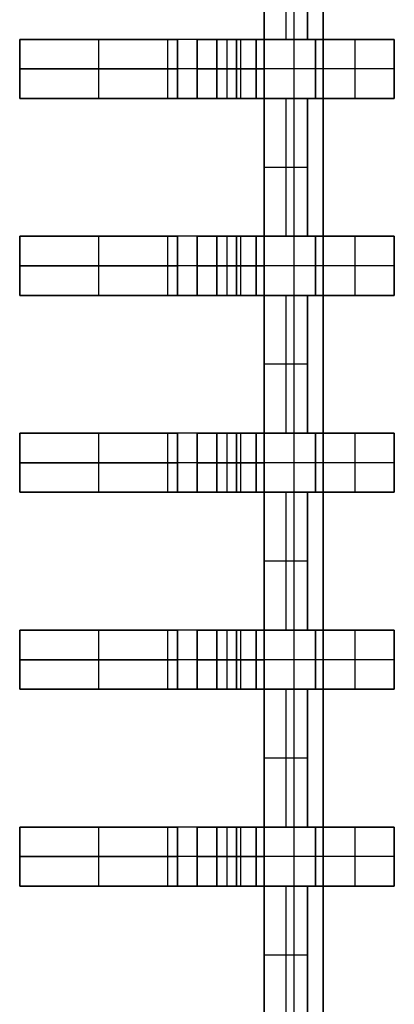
# Model space of a CAD drawing. Extents: x -64 to 57, y 4 to 161.
# Tile 273 of 342: x 6.321 to 7.271, y 143.467 to 145.967. Entities that reach past the tile are written whole.
import ezdxf

# ---------------------------------------------------------------- set-up
doc = ezdxf.new("R2010")
doc.units = 0
doc.layers.add('DEFAULT', color=7, linetype='CONTINUOUS')

msp = doc.modelspace()

# ---------------------------------------------------------------- linework, layer by layer
at = {"layer": 'DEFAULT', "color": 254}
for p, q in [((6.941, 129.3669, 39.8166), (6.941, 150.3169, 39.8166)), ((6.941, 150.3169, 39.8166), (6.941, 129.3669, 39.8166)), ((7.016, 150.3169, 39.8916), (7.016, 129.3669, 39.8916)), ((7.091, 129.3669, 39.9666), (7.091, 150.3169, 39.9666)), ((7.091, 150.3169, 39.9666), (7.091, 129.3669, 39.9666)), ((6.941, 146.2669, 38.6216), (6.941, 145.9169, 38.6216)), ((6.941, 145.9169, 38.6216), (6.941, 146.2669, 38.6216)), ((6.996, 146.2669, 38.6216), (6.996, 145.9169, 38.6216)), ((7.051, 146.2669, 37.6866), (7.051, 145.9169, 37.6866)), ((7.051, 145.9169, 37.6866), (7.051, 146.2669, 37.6866)), ((7.051, 146.2669, 38.6216), (7.051, 145.9169, 38.6216)), ((7.051, 145.9169, 38.1541), (7.051, 146.2669, 38.1541)), ((7.051, 145.9169, 38.6216), (7.051, 146.2669, 38.6216)), ((6.321, 145.9169, 37.5166), (6.321, 145.7669, 37.5166)), ((7.071, 145.9169, 37.5166), (6.321, 145.9169, 37.5166)), ((6.321, 145.9169, 37.7666), (6.321, 145.7669, 37.7666)), ((6.321, 145.9169, 37.5166), (6.321, 145.9169, 37.7666)), ((6.321, 145.7669, 37.5166), (6.321, 145.9169, 37.5166)), ((6.321, 145.9169, 37.6416), (6.321, 145.7669, 37.6416)), ((6.321, 145.9169, 37.7666), (6.721, 145.9169, 37.7666)), ((6.321, 145.7669, 37.7666), (6.321, 145.9169, 37.7666)), ((7.071, 145.9169, 37.5166), (6.321, 145.9169, 37.5166)), ((6.321, 145.9169, 37.5166), (6.321, 145.9169, 37.7666)), ((6.321, 145.9169, 37.7666), (6.721, 145.9169, 37.7666)), ((6.521, 145.9169, 37.7666), (6.521, 145.7669, 37.7666)), ((6.696, 145.9169, 37.5166), (6.696, 145.7669, 37.5166)), ((6.721, 145.9169, 37.7666), (6.721, 145.7669, 37.7666)), ((6.721, 145.7669, 37.7666), (6.721, 145.9169, 37.7666)), ((6.771, 145.9169, 37.8166), (6.771, 145.7669, 37.8166)), ((6.771, 145.7669, 37.8166), (6.771, 145.9169, 37.8166)), ((6.771, 145.9169, 39.0966), (6.771, 145.7669, 39.0966)), ((6.771, 145.9169, 37.8166), (6.771, 145.9169, 39.0966)), ((6.771, 145.9169, 38.4566), (6.771, 145.7669, 38.4566)), ((6.771, 145.9169, 39.0966), (6.871, 145.9169, 39.0966)), ((6.771, 145.7669, 39.0966), (6.771, 145.9169, 39.0966)), ((6.771, 145.9169, 37.8166), (6.771, 145.9169, 39.0966)), ((6.771, 145.9169, 39.0966), (6.871, 145.9169, 39.0966)), ((7.051, 145.9169, 38.5316), (6.771, 145.9169, 38.5316)), ((6.796, 145.9169, 37.5166), (6.796, 145.9169, 39.0966)), ((6.821, 145.9169, 39.0966), (6.821, 145.7669, 39.0966)), ((6.821, 145.9169, 39.2466), (6.821, 145.7669, 39.2466)), ((6.871, 145.9169, 39.2466), (6.821, 145.9169, 39.2466)), ((6.821, 145.7669, 39.5466), (6.821, 145.9169, 39.5466)), ((6.821, 145.9169, 39.5466), (6.821, 145.9169, 39.2466)), ((6.821, 145.9169, 39.2466), (6.821, 145.7669, 39.2466)), ((6.821, 145.9169, 39.3966), (6.821, 145.7669, 39.3966)), ((6.821, 145.9169, 39.5466), (6.941, 145.9169, 39.5466)), ((6.821, 145.7669, 39.5466), (6.821, 145.9169, 39.5466)), ((6.871, 145.9169, 39.2466), (6.821, 145.9169, 39.2466)), ((6.821, 145.9169, 39.2466), (6.821, 145.9169, 39.5466)), ((6.821, 145.9169, 39.5466), (6.941, 145.9169, 39.5466)), ((6.846, 145.9169, 39.2466), (6.846, 145.7669, 39.2466)), ((6.871, 145.9169, 39.0966), (6.871, 145.7669, 39.0966)), ((6.871, 145.7669, 39.0966), (6.871, 145.9169, 39.0966)), ((6.871, 145.9169, 39.2466), (6.871, 145.7669, 39.2466)), ((6.871, 145.7669, 39.2466), (6.871, 145.9169, 39.2466)), ((6.881, 145.9169, 39.5466), (6.881, 145.7669, 39.5466)), ((6.921, 145.9169, 39.1466), (6.921, 145.7669, 39.1466)), ((6.921, 145.9169, 39.1966), (6.921, 145.7669, 39.1966)), ((6.921, 145.9169, 39.1466), (6.921, 145.9169, 39.1966)), ((6.921, 145.7669, 39.1466), (6.921, 145.9169, 39.1466)), ((6.921, 145.9169, 39.1716), (6.921, 145.7669, 39.1716)), ((6.921, 145.7669, 39.1966), (6.921, 145.9169, 39.1966)), ((6.921, 145.9169, 39.1466), (6.921, 145.9169, 39.1966)), ((6.941, 145.9169, 39.5466), (6.941, 145.7669, 39.5466)), ((6.941, 145.9169, 38.6216), (7.051, 145.9169, 38.6216)), ((6.941, 145.9169, 39.5466), (6.941, 145.9169, 38.6216)), ((6.941, 145.9169, 38.6216), (7.051, 145.9169, 38.6216)), ((6.941, 145.9169, 39.5466), (6.941, 145.9169, 38.6216)), ((6.941, 145.7669, 39.5466), (6.941, 145.9169, 39.5466)), ((7.051, 145.9169, 37.6866), (7.271, 145.9169, 37.6866)), ((7.051, 145.9169, 38.6216), (7.051, 145.9169, 37.6866)), ((7.051, 145.9169, 38.6216), (7.051, 145.9169, 37.6866)), ((7.051, 145.9169, 37.6866), (7.271, 145.9169, 37.6866)), ((7.071, 145.9169, 37.5166), (7.071, 145.7669, 37.5166)), ((7.271, 145.9169, 37.5966), (7.071, 145.9169, 37.5166)), ((7.071, 145.7669, 37.5166), (7.071, 145.9169, 37.5166)), ((7.271, 145.9169, 37.5966), (7.071, 145.9169, 37.5166)), ((7.171, 145.9169, 37.5566), (7.171, 145.7669, 37.5566)), ((7.271, 145.9169, 37.6866), (7.271, 145.7669, 37.6866)), ((7.271, 145.7669, 37.6866), (7.271, 145.9169, 37.6866)), ((7.271, 145.9169, 37.5966), (7.271, 145.7669, 37.5966)), ((7.271, 145.9169, 37.6866), (7.271, 145.9169, 37.5966)), ((7.271, 145.9169, 37.6416), (7.271, 145.7669, 37.6416)), ((7.271, 145.7669, 37.5966), (7.271, 145.9169, 37.5966)), ((7.271, 145.9169, 37.6866), (7.271, 145.9169, 37.5966)), ((7.071, 145.8419, 37.5166), (6.321, 145.8419, 37.5166)), ((6.321, 145.8419, 37.5166), (6.321, 145.8419, 37.7666)), ((6.321, 145.8419, 37.7666), (6.721, 145.8419, 37.7666)), ((6.771, 145.8419, 37.8166), (6.771, 145.8419, 39.0966)), ((6.771, 145.8419, 39.0966), (6.871, 145.8419, 39.0966)), ((6.871, 145.8419, 39.2466), (6.821, 145.8419, 39.2466)), ((6.821, 145.8419, 39.5466), (6.821, 145.8419, 39.2466)), ((6.821, 145.8419, 39.5466), (6.941, 145.8419, 39.5466)), ((6.921, 145.8419, 39.1466), (6.921, 145.8419, 39.1966)), ((7.271, 145.8419, 37.5966), (7.071, 145.8419, 37.5166)), ((7.271, 145.8419, 37.6866), (7.271, 145.8419, 37.5966)), ((6.321, 145.7669, 37.5166), (7.071, 145.7669, 37.5166)), ((6.321, 145.7669, 37.7666), (6.321, 145.7669, 37.5166)), ((6.721, 145.7669, 37.7666), (6.321, 145.7669, 37.7666)), ((6.321, 145.7669, 37.7666), (6.721, 145.7669, 37.7666)), ((6.321, 145.7669, 37.5166), (6.321, 145.7669, 37.7666)), ((7.071, 145.7669, 37.5166), (6.321, 145.7669, 37.5166)), ((6.771, 145.7669, 39.0966), (6.771, 145.7669, 37.8166)), ((6.871, 145.7669, 39.0966), (6.771, 145.7669, 39.0966)), ((6.771, 145.7669, 39.0966), (6.871, 145.7669, 39.0966)), ((6.771, 145.7669, 37.8166), (6.771, 145.7669, 39.0966)), ((7.051, 145.7669, 38.5316), (6.771, 145.7669, 38.5316)), ((6.796, 145.7669, 37.5166), (6.796, 145.7669, 39.0966)), ((6.821, 145.7669, 39.2466), (6.871, 145.7669, 39.2466)), ((6.821, 145.7669, 39.2466), (6.821, 145.7669, 39.5466)), ((6.821, 145.7669, 39.5466), (6.941, 145.7669, 39.5466)), ((6.821, 145.7669, 39.2466), (6.821, 145.7669, 39.5466)), ((6.871, 145.7669, 39.2466), (6.821, 145.7669, 39.2466)), ((6.941, 145.7669, 39.5466), (6.821, 145.7669, 39.5466)), ((6.921, 145.7669, 39.1966), (6.921, 145.7669, 39.1466)), ((6.921, 145.7669, 39.1466), (6.921, 145.7669, 39.1966)), ((7.051, 145.7669, 38.6216), (6.941, 145.7669, 38.6216)), ((6.941, 145.7669, 38.6216), (6.941, 145.4169, 38.6216)), ((6.941, 145.7669, 38.6216), (7.051, 145.7669, 38.6216)), ((6.941, 145.7669, 39.5466), (6.941, 145.7669, 38.6216)), ((6.941, 145.7669, 38.6216), (6.941, 145.7669, 39.5466)), ((6.941, 145.4169, 38.6216), (6.941, 145.7669, 38.6216)), ((6.996, 145.7669, 38.6216), (6.996, 145.4169, 38.6216)), ((7.051, 145.7669, 37.6866), (7.051, 145.4169, 37.6866)), ((7.271, 145.7669, 37.6866), (7.051, 145.7669, 37.6866)), ((7.051, 145.7669, 37.6866), (7.051, 145.7669, 38.6216)), ((7.051, 145.4169, 37.6866), (7.051, 145.7669, 37.6866)), ((7.051, 145.7669, 38.6216), (7.051, 145.4169, 38.6216)), ((7.051, 145.4169, 38.1541), (7.051, 145.7669, 38.1541)), ((7.051, 145.4169, 38.6216), (7.051, 145.7669, 38.6216)), ((7.051, 145.7669, 37.6866), (7.271, 145.7669, 37.6866)), ((7.051, 145.7669, 38.6216), (7.051, 145.7669, 37.6866)), ((7.071, 145.7669, 37.5166), (7.271, 145.7669, 37.5966)), ((7.271, 145.7669, 37.5966), (7.071, 145.7669, 37.5166)), ((7.271, 145.7669, 37.5966), (7.271, 145.7669, 37.6866)), ((7.271, 145.7669, 37.6866), (7.271, 145.7669, 37.5966)), ((7.051, 145.5919, 38.6216), (6.941, 145.5919, 38.6216)), ((7.051, 145.5919, 37.6866), (7.051, 145.5919, 38.6216)), ((6.321, 145.4169, 37.5166), (6.321, 145.2669, 37.5166)), ((7.071, 145.4169, 37.5166), (6.321, 145.4169, 37.5166)), ((6.321, 145.4169, 37.7666), (6.321, 145.2669, 37.7666)), ((6.321, 145.4169, 37.5166), (6.321, 145.4169, 37.7666)), ((6.321, 145.2669, 37.5166), (6.321, 145.4169, 37.5166)), ((6.321, 145.4169, 37.6416), (6.321, 145.2669, 37.6416)), ((6.321, 145.4169, 37.7666), (6.721, 145.4169, 37.7666)), ((6.321, 145.2669, 37.7666), (6.321, 145.4169, 37.7666)), ((7.071, 145.4169, 37.5166), (6.321, 145.4169, 37.5166)), ((6.321, 145.4169, 37.5166), (6.321, 145.4169, 37.7666)), ((6.321, 145.4169, 37.7666), (6.721, 145.4169, 37.7666)), ((6.521, 145.4169, 37.7666), (6.521, 145.2669, 37.7666)), ((6.696, 145.4169, 37.5166), (6.696, 145.2669, 37.5166)), ((6.721, 145.4169, 37.7666), (6.721, 145.2669, 37.7666)), ((6.721, 145.2669, 37.7666), (6.721, 145.4169, 37.7666)), ((6.771, 145.4169, 37.8166), (6.771, 145.2669, 37.8166)), ((6.771, 145.2669, 37.8166), (6.771, 145.4169, 37.8166)), ((6.771, 145.4169, 39.0966), (6.771, 145.2669, 39.0966)), ((6.771, 145.4169, 37.8166), (6.771, 145.4169, 39.0966)), ((6.771, 145.4169, 38.4566), (6.771, 145.2669, 38.4566)), ((6.771, 145.4169, 39.0966), (6.871, 145.4169, 39.0966)), ((6.771, 145.2669, 39.0966), (6.771, 145.4169, 39.0966)), ((6.771, 145.4169, 37.8166), (6.771, 145.4169, 39.0966)), ((6.771, 145.4169, 39.0966), (6.871, 145.4169, 39.0966)), ((7.051, 145.4169, 38.5316), (6.771, 145.4169, 38.5316)), ((6.796, 145.4169, 37.5166), (6.796, 145.4169, 39.0966)), ((6.821, 145.4169, 39.0966), (6.821, 145.2669, 39.0966)), ((6.821, 145.4169, 39.2466), (6.821, 145.2669, 39.2466)), ((6.871, 145.4169, 39.2466), (6.821, 145.4169, 39.2466)), ((6.821, 145.2669, 39.5466), (6.821, 145.4169, 39.5466)), ((6.821, 145.4169, 39.5466), (6.821, 145.4169, 39.2466)), ((6.821, 145.4169, 39.2466), (6.821, 145.2669, 39.2466)), ((6.821, 145.4169, 39.3966), (6.821, 145.2669, 39.3966)), ((6.821, 145.4169, 39.5466), (6.941, 145.4169, 39.5466)), ((6.821, 145.2669, 39.5466), (6.821, 145.4169, 39.5466)), ((6.871, 145.4169, 39.2466), (6.821, 145.4169, 39.2466)), ((6.821, 145.4169, 39.2466), (6.821, 145.4169, 39.5466)), ((6.821, 145.4169, 39.5466), (6.941, 145.4169, 39.5466)), ((6.846, 145.4169, 39.2466), (6.846, 145.2669, 39.2466)), ((6.871, 145.4169, 39.0966), (6.871, 145.2669, 39.0966)), ((6.871, 145.2669, 39.0966), (6.871, 145.4169, 39.0966)), ((6.871, 145.4169, 39.2466), (6.871, 145.2669, 39.2466)), ((6.871, 145.2669, 39.2466), (6.871, 145.4169, 39.2466)), ((6.881, 145.4169, 39.5466), (6.881, 145.2669, 39.5466)), ((6.921, 145.4169, 39.1466), (6.921, 145.2669, 39.1466)), ((6.921, 145.4169, 39.1966), (6.921, 145.2669, 39.1966)), ((6.921, 145.4169, 39.1466), (6.921, 145.4169, 39.1966)), ((6.921, 145.2669, 39.1466), (6.921, 145.4169, 39.1466)), ((6.921, 145.4169, 39.1716), (6.921, 145.2669, 39.1716)), ((6.921, 145.2669, 39.1966), (6.921, 145.4169, 39.1966)), ((6.921, 145.4169, 39.1466), (6.921, 145.4169, 39.1966)), ((6.941, 145.4169, 39.5466), (6.941, 145.2669, 39.5466)), ((6.941, 145.4169, 38.6216), (7.051, 145.4169, 38.6216)), ((6.941, 145.4169, 39.5466), (6.941, 145.4169, 38.6216)), ((6.941, 145.4169, 38.6216), (7.051, 145.4169, 38.6216)), ((6.941, 145.4169, 39.5466), (6.941, 145.4169, 38.6216)), ((6.941, 145.2669, 39.5466), (6.941, 145.4169, 39.5466)), ((7.051, 145.4169, 37.6866), (7.271, 145.4169, 37.6866)), ((7.051, 145.4169, 38.6216), (7.051, 145.4169, 37.6866)), ((7.051, 145.4169, 38.6216), (7.051, 145.4169, 37.6866)), ((7.051, 145.4169, 37.6866), (7.271, 145.4169, 37.6866)), ((7.071, 145.4169, 37.5166), (7.071, 145.2669, 37.5166)), ((7.271, 145.4169, 37.5966), (7.071, 145.4169, 37.5166)), ((7.071, 145.2669, 37.5166), (7.071, 145.4169, 37.5166)), ((7.271, 145.4169, 37.5966), (7.071, 145.4169, 37.5166)), ((7.171, 145.4169, 37.5566), (7.171, 145.2669, 37.5566)), ((7.271, 145.4169, 37.6866), (7.271, 145.2669, 37.6866)), ((7.271, 145.2669, 37.6866), (7.271, 145.4169, 37.6866)), ((7.271, 145.4169, 37.5966), (7.271, 145.2669, 37.5966)), ((7.271, 145.4169, 37.6866), (7.271, 145.4169, 37.5966)), ((7.271, 145.4169, 37.6416), (7.271, 145.2669, 37.6416)), ((7.271, 145.2669, 37.5966), (7.271, 145.4169, 37.5966)), ((7.271, 145.4169, 37.6866), (7.271, 145.4169, 37.5966)), ((7.071, 145.3419, 37.5166), (6.321, 145.3419, 37.5166)), ((6.321, 145.3419, 37.5166), (6.321, 145.3419, 37.7666)), ((6.321, 145.3419, 37.7666), (6.721, 145.3419, 37.7666)), ((6.771, 145.3419, 37.8166), (6.771, 145.3419, 39.0966)), ((6.771, 145.3419, 39.0966), (6.871, 145.3419, 39.0966)), ((6.871, 145.3419, 39.2466), (6.821, 145.3419, 39.2466)), ((6.821, 145.3419, 39.5466), (6.821, 145.3419, 39.2466)), ((6.821, 145.3419, 39.5466), (6.941, 145.3419, 39.5466)), ((6.921, 145.3419, 39.1466), (6.921, 145.3419, 39.1966)), ((7.271, 145.3419, 37.5966), (7.071, 145.3419, 37.5166)), ((7.271, 145.3419, 37.6866), (7.271, 145.3419, 37.5966)), ((6.321, 145.2669, 37.5166), (7.071, 145.2669, 37.5166)), ((6.321, 145.2669, 37.7666), (6.321, 145.2669, 37.5166)), ((6.721, 145.2669, 37.7666), (6.321, 145.2669, 37.7666)), ((6.321, 145.2669, 37.7666), (6.721, 145.2669, 37.7666)), ((6.321, 145.2669, 37.5166), (6.321, 145.2669, 37.7666)), ((7.071, 145.2669, 37.5166), (6.321, 145.2669, 37.5166)), ((6.771, 145.2669, 39.0966), (6.771, 145.2669, 37.8166)), ((6.871, 145.2669, 39.0966), (6.771, 145.2669, 39.0966)), ((6.771, 145.2669, 39.0966), (6.871, 145.2669, 39.0966)), ((6.771, 145.2669, 37.8166), (6.771, 145.2669, 39.0966)), ((7.051, 145.2669, 38.5316), (6.771, 145.2669, 38.5316)), ((6.796, 145.2669, 37.5166), (6.796, 145.2669, 39.0966)), ((6.821, 145.2669, 39.2466), (6.871, 145.2669, 39.2466)), ((6.821, 145.2669, 39.2466), (6.821, 145.2669, 39.5466)), ((6.821, 145.2669, 39.5466), (6.941, 145.2669, 39.5466)), ((6.821, 145.2669, 39.2466), (6.821, 145.2669, 39.5466)), ((6.871, 145.2669, 39.2466), (6.821, 145.2669, 39.2466)), ((6.941, 145.2669, 39.5466), (6.821, 145.2669, 39.5466)), ((6.921, 145.2669, 39.1966), (6.921, 145.2669, 39.1466)), ((6.921, 145.2669, 39.1466), (6.921, 145.2669, 39.1966)), ((7.051, 145.2669, 38.6216), (6.941, 145.2669, 38.6216)), ((6.941, 145.2669, 38.6216), (6.941, 144.9169, 38.6216)), ((6.941, 145.2669, 38.6216), (7.051, 145.2669, 38.6216)), ((6.941, 145.2669, 39.5466), (6.941, 145.2669, 38.6216)), ((6.941, 145.2669, 38.6216), (6.941, 145.2669, 39.5466)), ((6.941, 144.9169, 38.6216), (6.941, 145.2669, 38.6216)), ((6.996, 145.2669, 38.6216), (6.996, 144.9169, 38.6216)), ((7.051, 145.2669, 37.6866), (7.051, 144.9169, 37.6866)), ((7.271, 145.2669, 37.6866), (7.051, 145.2669, 37.6866)), ((7.051, 145.2669, 37.6866), (7.051, 145.2669, 38.6216)), ((7.051, 144.9169, 37.6866), (7.051, 145.2669, 37.6866)), ((7.051, 145.2669, 38.6216), (7.051, 144.9169, 38.6216)), ((7.051, 144.9169, 38.1541), (7.051, 145.2669, 38.1541)), ((7.051, 144.9169, 38.6216), (7.051, 145.2669, 38.6216)), ((7.051, 145.2669, 37.6866), (7.271, 145.2669, 37.6866)), ((7.051, 145.2669, 38.6216), (7.051, 145.2669, 37.6866)), ((7.071, 145.2669, 37.5166), (7.271, 145.2669, 37.5966)), ((7.271, 145.2669, 37.5966), (7.071, 145.2669, 37.5166)), ((7.271, 145.2669, 37.5966), (7.271, 145.2669, 37.6866)), ((7.271, 145.2669, 37.6866), (7.271, 145.2669, 37.5966)), ((7.051, 145.0919, 38.6216), (6.941, 145.0919, 38.6216)), ((7.051, 145.0919, 37.6866), (7.051, 145.0919, 38.6216)), ((6.321, 144.9169, 37.5166), (6.321, 144.7669, 37.5166)), ((7.071, 144.9169, 37.5166), (6.321, 144.9169, 37.5166)), ((6.321, 144.9169, 37.7666), (6.321, 144.7669, 37.7666)), ((6.321, 144.9169, 37.5166), (6.321, 144.9169, 37.7666)), ((6.321, 144.7669, 37.5166), (6.321, 144.9169, 37.5166)), ((6.321, 144.9169, 37.6416), (6.321, 144.7669, 37.6416)), ((6.321, 144.9169, 37.7666), (6.721, 144.9169, 37.7666)), ((6.321, 144.7669, 37.7666), (6.321, 144.9169, 37.7666)), ((7.071, 144.9169, 37.5166), (6.321, 144.9169, 37.5166)), ((6.321, 144.9169, 37.5166), (6.321, 144.9169, 37.7666)), ((6.321, 144.9169, 37.7666), (6.721, 144.9169, 37.7666)), ((6.521, 144.9169, 37.7666), (6.521, 144.7669, 37.7666)), ((6.696, 144.9169, 37.5166), (6.696, 144.7669, 37.5166)), ((6.721, 144.9169, 37.7666), (6.721, 144.7669, 37.7666)), ((6.721, 144.7669, 37.7666), (6.721, 144.9169, 37.7666)), ((6.771, 144.9169, 37.8166), (6.771, 144.7669, 37.8166)), ((6.771, 144.7669, 37.8166), (6.771, 144.9169, 37.8166)), ((6.771, 144.9169, 39.0966), (6.771, 144.7669, 39.0966)), ((6.771, 144.9169, 37.8166), (6.771, 144.9169, 39.0966)), ((6.771, 144.9169, 38.4566), (6.771, 144.7669, 38.4566)), ((6.771, 144.9169, 39.0966), (6.871, 144.9169, 39.0966)), ((6.771, 144.7669, 39.0966), (6.771, 144.9169, 39.0966)), ((6.771, 144.9169, 37.8166), (6.771, 144.9169, 39.0966)), ((6.771, 144.9169, 39.0966), (6.871, 144.9169, 39.0966)), ((7.051, 144.9169, 38.5316), (6.771, 144.9169, 38.5316)), ((6.796, 144.9169, 37.5166), (6.796, 144.9169, 39.0966)), ((6.821, 144.9169, 39.0966), (6.821, 144.7669, 39.0966)), ((6.821, 144.9169, 39.2466), (6.821, 144.7669, 39.2466)), ((6.871, 144.9169, 39.2466), (6.821, 144.9169, 39.2466)), ((6.821, 144.7669, 39.5466), (6.821, 144.9169, 39.5466)), ((6.821, 144.9169, 39.5466), (6.821, 144.9169, 39.2466)), ((6.821, 144.9169, 39.2466), (6.821, 144.7669, 39.2466)), ((6.821, 144.9169, 39.3966), (6.821, 144.7669, 39.3966)), ((6.821, 144.9169, 39.5466), (6.941, 144.9169, 39.5466)), ((6.821, 144.7669, 39.5466), (6.821, 144.9169, 39.5466)), ((6.871, 144.9169, 39.2466), (6.821, 144.9169, 39.2466)), ((6.821, 144.9169, 39.2466), (6.821, 144.9169, 39.5466)), ((6.821, 144.9169, 39.5466), (6.941, 144.9169, 39.5466)), ((6.846, 144.9169, 39.2466), (6.846, 144.7669, 39.2466)), ((6.871, 144.9169, 39.0966), (6.871, 144.7669, 39.0966)), ((6.871, 144.7669, 39.0966), (6.871, 144.9169, 39.0966)), ((6.871, 144.9169, 39.2466), (6.871, 144.7669, 39.2466)), ((6.871, 144.7669, 39.2466), (6.871, 144.9169, 39.2466)), ((6.881, 144.9169, 39.5466), (6.881, 144.7669, 39.5466)), ((6.921, 144.9169, 39.1466), (6.921, 144.7669, 39.1466)), ((6.921, 144.9169, 39.1966), (6.921, 144.7669, 39.1966)), ((6.921, 144.9169, 39.1466), (6.921, 144.9169, 39.1966)), ((6.921, 144.7669, 39.1466), (6.921, 144.9169, 39.1466)), ((6.921, 144.9169, 39.1716), (6.921, 144.7669, 39.1716)), ((6.921, 144.7669, 39.1966), (6.921, 144.9169, 39.1966)), ((6.921, 144.9169, 39.1466), (6.921, 144.9169, 39.1966)), ((6.941, 144.9169, 39.5466), (6.941, 144.7669, 39.5466)), ((6.941, 144.9169, 38.6216), (7.051, 144.9169, 38.6216)), ((6.941, 144.9169, 39.5466), (6.941, 144.9169, 38.6216)), ((6.941, 144.9169, 38.6216), (7.051, 144.9169, 38.6216)), ((6.941, 144.9169, 39.5466), (6.941, 144.9169, 38.6216)), ((6.941, 144.7669, 39.5466), (6.941, 144.9169, 39.5466)), ((7.051, 144.9169, 37.6866), (7.271, 144.9169, 37.6866)), ((7.051, 144.9169, 38.6216), (7.051, 144.9169, 37.6866)), ((7.051, 144.9169, 38.6216), (7.051, 144.9169, 37.6866)), ((7.051, 144.9169, 37.6866), (7.271, 144.9169, 37.6866)), ((7.071, 144.9169, 37.5166), (7.071, 144.7669, 37.5166)), ((7.271, 144.9169, 37.5966), (7.071, 144.9169, 37.5166)), ((7.071, 144.7669, 37.5166), (7.071, 144.9169, 37.5166)), ((7.271, 144.9169, 37.5966), (7.071, 144.9169, 37.5166)), ((7.171, 144.9169, 37.5566), (7.171, 144.7669, 37.5566)), ((7.271, 144.9169, 37.6866), (7.271, 144.7669, 37.6866)), ((7.271, 144.7669, 37.6866), (7.271, 144.9169, 37.6866)), ((7.271, 144.9169, 37.5966), (7.271, 144.7669, 37.5966)), ((7.271, 144.9169, 37.6866), (7.271, 144.9169, 37.5966)), ((7.271, 144.9169, 37.6416), (7.271, 144.7669, 37.6416)), ((7.271, 144.7669, 37.5966), (7.271, 144.9169, 37.5966)), ((7.271, 144.9169, 37.6866), (7.271, 144.9169, 37.5966)), ((7.071, 144.8419, 37.5166), (6.321, 144.8419, 37.5166)), ((6.321, 144.8419, 37.5166), (6.321, 144.8419, 37.7666)), ((6.321, 144.8419, 37.7666), (6.721, 144.8419, 37.7666)), ((6.771, 144.8419, 37.8166), (6.771, 144.8419, 39.0966)), ((6.771, 144.8419, 39.0966), (6.871, 144.8419, 39.0966)), ((6.871, 144.8419, 39.2466), (6.821, 144.8419, 39.2466)), ((6.821, 144.8419, 39.5466), (6.821, 144.8419, 39.2466)), ((6.821, 144.8419, 39.5466), (6.941, 144.8419, 39.5466)), ((6.921, 144.8419, 39.1466), (6.921, 144.8419, 39.1966)), ((7.271, 144.8419, 37.5966), (7.071, 144.8419, 37.5166)), ((7.271, 144.8419, 37.6866), (7.271, 144.8419, 37.5966)), ((6.321, 144.7669, 37.5166), (7.071, 144.7669, 37.5166)), ((6.321, 144.7669, 37.7666), (6.321, 144.7669, 37.5166)), ((6.721, 144.7669, 37.7666), (6.321, 144.7669, 37.7666)), ((6.321, 144.7669, 37.7666), (6.721, 144.7669, 37.7666)), ((6.321, 144.7669, 37.5166), (6.321, 144.7669, 37.7666)), ((7.071, 144.7669, 37.5166), (6.321, 144.7669, 37.5166)), ((6.771, 144.7669, 39.0966), (6.771, 144.7669, 37.8166)), ((6.871, 144.7669, 39.0966), (6.771, 144.7669, 39.0966)), ((6.771, 144.7669, 39.0966), (6.871, 144.7669, 39.0966)), ((6.771, 144.7669, 37.8166), (6.771, 144.7669, 39.0966)), ((7.051, 144.7669, 38.5316), (6.771, 144.7669, 38.5316)), ((6.796, 144.7669, 37.5166), (6.796, 144.7669, 39.0966)), ((6.821, 144.7669, 39.2466), (6.871, 144.7669, 39.2466)), ((6.821, 144.7669, 39.2466), (6.821, 144.7669, 39.5466)), ((6.821, 144.7669, 39.5466), (6.941, 144.7669, 39.5466)), ((6.821, 144.7669, 39.2466), (6.821, 144.7669, 39.5466)), ((6.871, 144.7669, 39.2466), (6.821, 144.7669, 39.2466)), ((6.941, 144.7669, 39.5466), (6.821, 144.7669, 39.5466)), ((6.921, 144.7669, 39.1966), (6.921, 144.7669, 39.1466)), ((6.921, 144.7669, 39.1466), (6.921, 144.7669, 39.1966)), ((7.051, 144.7669, 38.6216), (6.941, 144.7669, 38.6216)), ((6.941, 144.7669, 38.6216), (6.941, 144.4169, 38.6216)), ((6.941, 144.7669, 38.6216), (7.051, 144.7669, 38.6216)), ((6.941, 144.7669, 39.5466), (6.941, 144.7669, 38.6216)), ((6.941, 144.7669, 38.6216), (6.941, 144.7669, 39.5466)), ((6.941, 144.4169, 38.6216), (6.941, 144.7669, 38.6216)), ((6.996, 144.7669, 38.6216), (6.996, 144.4169, 38.6216)), ((7.051, 144.7669, 37.6866), (7.051, 144.4169, 37.6866)), ((7.271, 144.7669, 37.6866), (7.051, 144.7669, 37.6866)), ((7.051, 144.7669, 37.6866), (7.051, 144.7669, 38.6216)), ((7.051, 144.4169, 37.6866), (7.051, 144.7669, 37.6866)), ((7.051, 144.7669, 38.6216), (7.051, 144.4169, 38.6216)), ((7.051, 144.4169, 38.1541), (7.051, 144.7669, 38.1541)), ((7.051, 144.4169, 38.6216), (7.051, 144.7669, 38.6216)), ((7.051, 144.7669, 37.6866), (7.271, 144.7669, 37.6866)), ((7.051, 144.7669, 38.6216), (7.051, 144.7669, 37.6866)), ((7.071, 144.7669, 37.5166), (7.271, 144.7669, 37.5966)), ((7.271, 144.7669, 37.5966), (7.071, 144.7669, 37.5166)), ((7.271, 144.7669, 37.5966), (7.271, 144.7669, 37.6866)), ((7.271, 144.7669, 37.6866), (7.271, 144.7669, 37.5966)), ((7.051, 144.5919, 38.6216), (6.941, 144.5919, 38.6216)), ((7.051, 144.5919, 37.6866), (7.051, 144.5919, 38.6216)), ((6.321, 144.4169, 37.5166), (6.321, 144.2669, 37.5166)), ((7.071, 144.4169, 37.5166), (6.321, 144.4169, 37.5166)), ((6.321, 144.4169, 37.7666), (6.321, 144.2669, 37.7666)), ((6.321, 144.4169, 37.5166), (6.321, 144.4169, 37.7666)), ((6.321, 144.2669, 37.5166), (6.321, 144.4169, 37.5166)), ((6.321, 144.4169, 37.6416), (6.321, 144.2669, 37.6416)), ((6.321, 144.4169, 37.7666), (6.721, 144.4169, 37.7666)), ((6.321, 144.2669, 37.7666), (6.321, 144.4169, 37.7666)), ((7.071, 144.4169, 37.5166), (6.321, 144.4169, 37.5166)), ((6.321, 144.4169, 37.5166), (6.321, 144.4169, 37.7666)), ((6.321, 144.4169, 37.7666), (6.721, 144.4169, 37.7666)), ((6.521, 144.4169, 37.7666), (6.521, 144.2669, 37.7666)), ((6.696, 144.4169, 37.5166), (6.696, 144.2669, 37.5166)), ((6.721, 144.4169, 37.7666), (6.721, 144.2669, 37.7666)), ((6.721, 144.2669, 37.7666), (6.721, 144.4169, 37.7666)), ((6.771, 144.4169, 37.8166), (6.771, 144.2669, 37.8166)), ((6.771, 144.2669, 37.8166), (6.771, 144.4169, 37.8166)), ((6.771, 144.4169, 39.0966), (6.771, 144.2669, 39.0966)), ((6.771, 144.4169, 37.8166), (6.771, 144.4169, 39.0966)), ((6.771, 144.4169, 38.4566), (6.771, 144.2669, 38.4566)), ((6.771, 144.4169, 39.0966), (6.871, 144.4169, 39.0966)), ((6.771, 144.2669, 39.0966), (6.771, 144.4169, 39.0966)), ((6.771, 144.4169, 37.8166), (6.771, 144.4169, 39.0966)), ((6.771, 144.4169, 39.0966), (6.871, 144.4169, 39.0966)), ((7.051, 144.4169, 38.5316), (6.771, 144.4169, 38.5316)), ((6.796, 144.4169, 37.5166), (6.796, 144.4169, 39.0966)), ((6.821, 144.4169, 39.0966), (6.821, 144.2669, 39.0966)), ((6.821, 144.4169, 39.2466), (6.821, 144.2669, 39.2466)), ((6.871, 144.4169, 39.2466), (6.821, 144.4169, 39.2466)), ((6.821, 144.2669, 39.5466), (6.821, 144.4169, 39.5466)), ((6.821, 144.4169, 39.5466), (6.821, 144.4169, 39.2466)), ((6.821, 144.4169, 39.2466), (6.821, 144.2669, 39.2466)), ((6.821, 144.4169, 39.3966), (6.821, 144.2669, 39.3966)), ((6.821, 144.4169, 39.5466), (6.941, 144.4169, 39.5466)), ((6.821, 144.2669, 39.5466), (6.821, 144.4169, 39.5466)), ((6.871, 144.4169, 39.2466), (6.821, 144.4169, 39.2466)), ((6.821, 144.4169, 39.2466), (6.821, 144.4169, 39.5466)), ((6.821, 144.4169, 39.5466), (6.941, 144.4169, 39.5466)), ((6.846, 144.4169, 39.2466), (6.846, 144.2669, 39.2466)), ((6.871, 144.4169, 39.0966), (6.871, 144.2669, 39.0966)), ((6.871, 144.2669, 39.0966), (6.871, 144.4169, 39.0966)), ((6.871, 144.4169, 39.2466), (6.871, 144.2669, 39.2466)), ((6.871, 144.2669, 39.2466), (6.871, 144.4169, 39.2466)), ((6.881, 144.4169, 39.5466), (6.881, 144.2669, 39.5466)), ((6.921, 144.4169, 39.1466), (6.921, 144.2669, 39.1466)), ((6.921, 144.4169, 39.1966), (6.921, 144.2669, 39.1966)), ((6.921, 144.4169, 39.1466), (6.921, 144.4169, 39.1966)), ((6.921, 144.2669, 39.1466), (6.921, 144.4169, 39.1466)), ((6.921, 144.4169, 39.1716), (6.921, 144.2669, 39.1716)), ((6.921, 144.2669, 39.1966), (6.921, 144.4169, 39.1966)), ((6.921, 144.4169, 39.1466), (6.921, 144.4169, 39.1966)), ((6.941, 144.4169, 39.5466), (6.941, 144.2669, 39.5466)), ((6.941, 144.4169, 38.6216), (7.051, 144.4169, 38.6216)), ((6.941, 144.4169, 39.5466), (6.941, 144.4169, 38.6216)), ((6.941, 144.4169, 38.6216), (7.051, 144.4169, 38.6216)), ((6.941, 144.4169, 39.5466), (6.941, 144.4169, 38.6216)), ((6.941, 144.2669, 39.5466), (6.941, 144.4169, 39.5466)), ((7.051, 144.4169, 37.6866), (7.271, 144.4169, 37.6866)), ((7.051, 144.4169, 38.6216), (7.051, 144.4169, 37.6866)), ((7.051, 144.4169, 38.6216), (7.051, 144.4169, 37.6866)), ((7.051, 144.4169, 37.6866), (7.271, 144.4169, 37.6866)), ((7.071, 144.4169, 37.5166), (7.071, 144.2669, 37.5166)), ((7.271, 144.4169, 37.5966), (7.071, 144.4169, 37.5166)), ((7.071, 144.2669, 37.5166), (7.071, 144.4169, 37.5166)), ((7.271, 144.4169, 37.5966), (7.071, 144.4169, 37.5166)), ((7.171, 144.4169, 37.5566), (7.171, 144.2669, 37.5566)), ((7.271, 144.4169, 37.6866), (7.271, 144.2669, 37.6866)), ((7.271, 144.2669, 37.6866), (7.271, 144.4169, 37.6866)), ((7.271, 144.4169, 37.5966), (7.271, 144.2669, 37.5966)), ((7.271, 144.4169, 37.6866), (7.271, 144.4169, 37.5966)), ((7.271, 144.4169, 37.6416), (7.271, 144.2669, 37.6416)), ((7.271, 144.2669, 37.5966), (7.271, 144.4169, 37.5966)), ((7.271, 144.4169, 37.6866), (7.271, 144.4169, 37.5966)), ((7.071, 144.3419, 37.5166), (6.321, 144.3419, 37.5166)), ((6.321, 144.3419, 37.5166), (6.321, 144.3419, 37.7666)), ((6.321, 144.3419, 37.7666), (6.721, 144.3419, 37.7666)), ((6.771, 144.3419, 37.8166), (6.771, 144.3419, 39.0966)), ((6.771, 144.3419, 39.0966), (6.871, 144.3419, 39.0966)), ((6.871, 144.3419, 39.2466), (6.821, 144.3419, 39.2466)), ((6.821, 144.3419, 39.5466), (6.821, 144.3419, 39.2466)), ((6.821, 144.3419, 39.5466), (6.941, 144.3419, 39.5466)), ((6.921, 144.3419, 39.1466), (6.921, 144.3419, 39.1966)), ((7.271, 144.3419, 37.5966), (7.071, 144.3419, 37.5166)), ((7.271, 144.3419, 37.6866), (7.271, 144.3419, 37.5966)), ((6.321, 144.2669, 37.5166), (7.071, 144.2669, 37.5166)), ((6.321, 144.2669, 37.7666), (6.321, 144.2669, 37.5166)), ((6.721, 144.2669, 37.7666), (6.321, 144.2669, 37.7666)), ((6.321, 144.2669, 37.7666), (6.721, 144.2669, 37.7666)), ((6.321, 144.2669, 37.5166), (6.321, 144.2669, 37.7666)), ((7.071, 144.2669, 37.5166), (6.321, 144.2669, 37.5166)), ((6.771, 144.2669, 39.0966), (6.771, 144.2669, 37.8166)), ((6.871, 144.2669, 39.0966), (6.771, 144.2669, 39.0966)), ((6.771, 144.2669, 39.0966), (6.871, 144.2669, 39.0966)), ((6.771, 144.2669, 37.8166), (6.771, 144.2669, 39.0966)), ((7.051, 144.2669, 38.5316), (6.771, 144.2669, 38.5316)), ((6.796, 144.2669, 37.5166), (6.796, 144.2669, 39.0966)), ((6.821, 144.2669, 39.2466), (6.871, 144.2669, 39.2466)), ((6.821, 144.2669, 39.2466), (6.821, 144.2669, 39.5466)), ((6.821, 144.2669, 39.5466), (6.941, 144.2669, 39.5466)), ((6.821, 144.2669, 39.2466), (6.821, 144.2669, 39.5466)), ((6.871, 144.2669, 39.2466), (6.821, 144.2669, 39.2466)), ((6.941, 144.2669, 39.5466), (6.821, 144.2669, 39.5466)), ((6.921, 144.2669, 39.1966), (6.921, 144.2669, 39.1466)), ((6.921, 144.2669, 39.1466), (6.921, 144.2669, 39.1966)), ((7.051, 144.2669, 38.6216), (6.941, 144.2669, 38.6216)), ((6.941, 144.2669, 38.6216), (6.941, 143.9169, 38.6216)), ((6.941, 144.2669, 38.6216), (7.051, 144.2669, 38.6216)), ((6.941, 144.2669, 39.5466), (6.941, 144.2669, 38.6216)), ((6.941, 144.2669, 38.6216), (6.941, 144.2669, 39.5466)), ((6.941, 143.9169, 38.6216), (6.941, 144.2669, 38.6216)), ((6.996, 144.2669, 38.6216), (6.996, 143.9169, 38.6216)), ((7.051, 144.2669, 37.6866), (7.051, 143.9169, 37.6866)), ((7.271, 144.2669, 37.6866), (7.051, 144.2669, 37.6866)), ((7.051, 144.2669, 37.6866), (7.051, 144.2669, 38.6216)), ((7.051, 143.9169, 37.6866), (7.051, 144.2669, 37.6866)), ((7.051, 144.2669, 38.6216), (7.051, 143.9169, 38.6216)), ((7.051, 143.9169, 38.1541), (7.051, 144.2669, 38.1541)), ((7.051, 143.9169, 38.6216), (7.051, 144.2669, 38.6216)), ((7.051, 144.2669, 37.6866), (7.271, 144.2669, 37.6866)), ((7.051, 144.2669, 38.6216), (7.051, 144.2669, 37.6866)), ((7.071, 144.2669, 37.5166), (7.271, 144.2669, 37.5966)), ((7.271, 144.2669, 37.5966), (7.071, 144.2669, 37.5166)), ((7.271, 144.2669, 37.5966), (7.271, 144.2669, 37.6866)), ((7.271, 144.2669, 37.6866), (7.271, 144.2669, 37.5966)), ((7.051, 144.0919, 38.6216), (6.941, 144.0919, 38.6216)), ((7.051, 144.0919, 37.6866), (7.051, 144.0919, 38.6216)), ((6.321, 143.9169, 37.5166), (6.321, 143.7669, 37.5166)), ((7.071, 143.9169, 37.5166), (6.321, 143.9169, 37.5166)), ((6.321, 143.9169, 37.7666), (6.321, 143.7669, 37.7666)), ((6.321, 143.9169, 37.5166), (6.321, 143.9169, 37.7666)), ((6.321, 143.7669, 37.5166), (6.321, 143.9169, 37.5166)), ((6.321, 143.9169, 37.6416), (6.321, 143.7669, 37.6416)), ((6.321, 143.9169, 37.7666), (6.721, 143.9169, 37.7666)), ((6.321, 143.7669, 37.7666), (6.321, 143.9169, 37.7666)), ((7.071, 143.9169, 37.5166), (6.321, 143.9169, 37.5166)), ((6.321, 143.9169, 37.5166), (6.321, 143.9169, 37.7666)), ((6.321, 143.9169, 37.7666), (6.721, 143.9169, 37.7666)), ((6.521, 143.9169, 37.7666), (6.521, 143.7669, 37.7666)), ((6.696, 143.9169, 37.5166), (6.696, 143.7669, 37.5166)), ((6.721, 143.9169, 37.7666), (6.721, 143.7669, 37.7666)), ((6.721, 143.7669, 37.7666), (6.721, 143.9169, 37.7666)), ((6.771, 143.9169, 37.8166), (6.771, 143.7669, 37.8166)), ((6.771, 143.7669, 37.8166), (6.771, 143.9169, 37.8166)), ((6.771, 143.9169, 39.0966), (6.771, 143.7669, 39.0966)), ((6.771, 143.9169, 37.8166), (6.771, 143.9169, 39.0966)), ((6.771, 143.9169, 38.4566), (6.771, 143.7669, 38.4566)), ((6.771, 143.9169, 39.0966), (6.871, 143.9169, 39.0966)), ((6.771, 143.7669, 39.0966), (6.771, 143.9169, 39.0966)), ((6.771, 143.9169, 37.8166), (6.771, 143.9169, 39.0966)), ((6.771, 143.9169, 39.0966), (6.871, 143.9169, 39.0966)), ((7.051, 143.9169, 38.5316), (6.771, 143.9169, 38.5316)), ((6.796, 143.9169, 37.5166), (6.796, 143.9169, 39.0966)), ((6.821, 143.9169, 39.0966), (6.821, 143.7669, 39.0966)), ((6.821, 143.9169, 39.2466), (6.821, 143.7669, 39.2466)), ((6.871, 143.9169, 39.2466), (6.821, 143.9169, 39.2466)), ((6.821, 143.7669, 39.5466), (6.821, 143.9169, 39.5466)), ((6.821, 143.9169, 39.5466), (6.821, 143.9169, 39.2466)), ((6.821, 143.9169, 39.2466), (6.821, 143.7669, 39.2466)), ((6.821, 143.9169, 39.3966), (6.821, 143.7669, 39.3966)), ((6.821, 143.9169, 39.5466), (6.941, 143.9169, 39.5466)), ((6.821, 143.7669, 39.5466), (6.821, 143.9169, 39.5466)), ((6.871, 143.9169, 39.2466), (6.821, 143.9169, 39.2466)), ((6.821, 143.9169, 39.2466), (6.821, 143.9169, 39.5466)), ((6.821, 143.9169, 39.5466), (6.941, 143.9169, 39.5466)), ((6.846, 143.9169, 39.2466), (6.846, 143.7669, 39.2466)), ((6.871, 143.9169, 39.0966), (6.871, 143.7669, 39.0966)), ((6.871, 143.7669, 39.0966), (6.871, 143.9169, 39.0966)), ((6.871, 143.9169, 39.2466), (6.871, 143.7669, 39.2466)), ((6.871, 143.7669, 39.2466), (6.871, 143.9169, 39.2466)), ((6.881, 143.9169, 39.5466), (6.881, 143.7669, 39.5466)), ((6.921, 143.9169, 39.1466), (6.921, 143.7669, 39.1466)), ((6.921, 143.9169, 39.1966), (6.921, 143.7669, 39.1966)), ((6.921, 143.9169, 39.1466), (6.921, 143.9169, 39.1966)), ((6.921, 143.7669, 39.1466), (6.921, 143.9169, 39.1466)), ((6.921, 143.9169, 39.1716), (6.921, 143.7669, 39.1716)), ((6.921, 143.7669, 39.1966), (6.921, 143.9169, 39.1966)), ((6.921, 143.9169, 39.1466), (6.921, 143.9169, 39.1966)), ((6.941, 143.9169, 39.5466), (6.941, 143.7669, 39.5466)), ((6.941, 143.9169, 38.6216), (7.051, 143.9169, 38.6216)), ((6.941, 143.9169, 39.5466), (6.941, 143.9169, 38.6216)), ((6.941, 143.9169, 38.6216), (7.051, 143.9169, 38.6216)), ((6.941, 143.9169, 39.5466), (6.941, 143.9169, 38.6216)), ((6.941, 143.7669, 39.5466), (6.941, 143.9169, 39.5466)), ((7.051, 143.9169, 37.6866), (7.271, 143.9169, 37.6866)), ((7.051, 143.9169, 38.6216), (7.051, 143.9169, 37.6866)), ((7.051, 143.9169, 38.6216), (7.051, 143.9169, 37.6866)), ((7.051, 143.9169, 37.6866), (7.271, 143.9169, 37.6866)), ((7.071, 143.9169, 37.5166), (7.071, 143.7669, 37.5166)), ((7.271, 143.9169, 37.5966), (7.071, 143.9169, 37.5166)), ((7.071, 143.7669, 37.5166), (7.071, 143.9169, 37.5166)), ((7.271, 143.9169, 37.5966), (7.071, 143.9169, 37.5166)), ((7.171, 143.9169, 37.5566), (7.171, 143.7669, 37.5566)), ((7.271, 143.9169, 37.6866), (7.271, 143.7669, 37.6866)), ((7.271, 143.7669, 37.6866), (7.271, 143.9169, 37.6866)), ((7.271, 143.9169, 37.5966), (7.271, 143.7669, 37.5966)), ((7.271, 143.9169, 37.6866), (7.271, 143.9169, 37.5966)), ((7.271, 143.9169, 37.6416), (7.271, 143.7669, 37.6416)), ((7.271, 143.7669, 37.5966), (7.271, 143.9169, 37.5966)), ((7.271, 143.9169, 37.6866), (7.271, 143.9169, 37.5966)), ((7.071, 143.8419, 37.5166), (6.321, 143.8419, 37.5166)), ((6.321, 143.8419, 37.5166), (6.321, 143.8419, 37.7666)), ((6.321, 143.8419, 37.7666), (6.721, 143.8419, 37.7666)), ((6.771, 143.8419, 37.8166), (6.771, 143.8419, 39.0966)), ((6.771, 143.8419, 39.0966), (6.871, 143.8419, 39.0966)), ((6.871, 143.8419, 39.2466), (6.821, 143.8419, 39.2466)), ((6.821, 143.8419, 39.5466), (6.821, 143.8419, 39.2466)), ((6.821, 143.8419, 39.5466), (6.941, 143.8419, 39.5466)), ((6.921, 143.8419, 39.1466), (6.921, 143.8419, 39.1966)), ((7.271, 143.8419, 37.5966), (7.071, 143.8419, 37.5166)), ((7.271, 143.8419, 37.6866), (7.271, 143.8419, 37.5966)), ((6.321, 143.7669, 37.5166), (7.071, 143.7669, 37.5166)), ((6.321, 143.7669, 37.7666), (6.321, 143.7669, 37.5166)), ((6.721, 143.7669, 37.7666), (6.321, 143.7669, 37.7666)), ((6.321, 143.7669, 37.7666), (6.721, 143.7669, 37.7666)), ((6.321, 143.7669, 37.5166), (6.321, 143.7669, 37.7666)), ((7.071, 143.7669, 37.5166), (6.321, 143.7669, 37.5166)), ((6.771, 143.7669, 39.0966), (6.771, 143.7669, 37.8166)), ((6.871, 143.7669, 39.0966), (6.771, 143.7669, 39.0966)), ((6.771, 143.7669, 39.0966), (6.871, 143.7669, 39.0966)), ((6.771, 143.7669, 37.8166), (6.771, 143.7669, 39.0966)), ((7.051, 143.7669, 38.5316), (6.771, 143.7669, 38.5316)), ((6.796, 143.7669, 37.5166), (6.796, 143.7669, 39.0966)), ((6.821, 143.7669, 39.2466), (6.871, 143.7669, 39.2466)), ((6.821, 143.7669, 39.2466), (6.821, 143.7669, 39.5466)), ((6.821, 143.7669, 39.5466), (6.941, 143.7669, 39.5466)), ((6.821, 143.7669, 39.2466), (6.821, 143.7669, 39.5466)), ((6.871, 143.7669, 39.2466), (6.821, 143.7669, 39.2466)), ((6.941, 143.7669, 39.5466), (6.821, 143.7669, 39.5466)), ((6.921, 143.7669, 39.1966), (6.921, 143.7669, 39.1466)), ((6.921, 143.7669, 39.1466), (6.921, 143.7669, 39.1966)), ((7.051, 143.7669, 38.6216), (6.941, 143.7669, 38.6216)), ((6.941, 143.7669, 38.6216), (6.941, 143.4169, 38.6216)), ((6.941, 143.7669, 38.6216), (7.051, 143.7669, 38.6216)), ((6.941, 143.7669, 39.5466), (6.941, 143.7669, 38.6216)), ((6.941, 143.7669, 38.6216), (6.941, 143.7669, 39.5466)), ((6.941, 143.4169, 38.6216), (6.941, 143.7669, 38.6216)), ((6.996, 143.7669, 38.6216), (6.996, 143.4169, 38.6216)), ((7.051, 143.7669, 37.6866), (7.051, 143.4169, 37.6866)), ((7.271, 143.7669, 37.6866), (7.051, 143.7669, 37.6866)), ((7.051, 143.7669, 37.6866), (7.051, 143.7669, 38.6216)), ((7.051, 143.4169, 37.6866), (7.051, 143.7669, 37.6866)), ((7.051, 143.7669, 38.6216), (7.051, 143.4169, 38.6216)), ((7.051, 143.4169, 38.1541), (7.051, 143.7669, 38.1541)), ((7.051, 143.4169, 38.6216), (7.051, 143.7669, 38.6216)), ((7.051, 143.7669, 37.6866), (7.271, 143.7669, 37.6866)), ((7.051, 143.7669, 38.6216), (7.051, 143.7669, 37.6866)), ((7.071, 143.7669, 37.5166), (7.271, 143.7669, 37.5966)), ((7.271, 143.7669, 37.5966), (7.071, 143.7669, 37.5166)), ((7.271, 143.7669, 37.5966), (7.271, 143.7669, 37.6866)), ((7.271, 143.7669, 37.6866), (7.271, 143.7669, 37.5966)), ((7.051, 143.5919, 38.6216), (6.941, 143.5919, 38.6216)), ((7.051, 143.5919, 37.6866), (7.051, 143.5919, 38.6216))]:
    msp.add_line(p, q, dxfattribs=at)
at = {"layer": 'DEFAULT', "color": 254, "extrusion": (-1.19249e-08, 1, -9.86076e-32)}
for centre, start, end in [((-6.721, 37.8166, 145.9169), 180, 270), ((-6.871, 39.1466, 145.9169), 180, 270), ((-6.871, 39.1966, 145.9169), 90, 180), ((-6.721, 37.8166, 145.7669), 180, 270), ((-6.871, 39.1466, 145.7669), 180, 270), ((-6.871, 39.1966, 145.7669), 90, 180), ((-6.721, 37.8166, 145.4169), 180, 270), ((-6.871, 39.1466, 145.4169), 180, 270), ((-6.871, 39.1966, 145.4169), 90, 180), ((-6.721, 37.8166, 145.2669), 180, 270), ((-6.871, 39.1466, 145.2669), 180, 270), ((-6.871, 39.1966, 145.2669), 90, 180), ((-6.721, 37.8166, 144.9169), 180, 270), ((-6.871, 39.1466, 144.9169), 180, 270), ((-6.871, 39.1966, 144.9169), 90, 180), ((-6.721, 37.8166, 144.7669), 180, 270), ((-6.871, 39.1466, 144.7669), 180, 270), ((-6.871, 39.1966, 144.7669), 90, 180), ((-6.721, 37.8166, 144.4169), 180, 270), ((-6.871, 39.1466, 144.4169), 180, 270), ((-6.871, 39.1966, 144.4169), 90, 180), ((-6.721, 37.8166, 144.2669), 180, 270), ((-6.871, 39.1466, 144.2669), 180, 270), ((-6.871, 39.1966, 144.2669), 90, 180), ((-6.721, 37.8166, 143.9169), 180, 270), ((-6.871, 39.1466, 143.9169), 180, 270), ((-6.871, 39.1966, 143.9169), 90, 180), ((-6.721, 37.8166, 143.7669), 180, 270), ((-6.871, 39.1466, 143.7669), 180, 270), ((-6.871, 39.1966, 143.7669), 90, 180)]:
    msp.add_arc(centre, 0.05, start, end, dxfattribs=at)
at = {"layer": 'DEFAULT', "color": 254, "extrusion": (-1.19246e-08, 1, -5.40067e-13)}
msp.add_arc((-6.721, 37.8166, 145.9169), 0.05, 180, 270, dxfattribs=at)
at = {"layer": 'DEFAULT', "color": 254, "extrusion": (-1.1925e-08, 1, 4.30311e-13)}
for centre in [(-6.871, 39.1466, 145.9169), (-6.721, 37.8166, 145.7669), (-6.871, 39.1466, 145.7669), (-6.721, 37.8166, 145.2669), (-6.871, 39.1466, 145.2669), (-6.721, 37.8166, 144.7669), (-6.871, 39.1466, 144.7669), (-6.871, 39.1466, 144.4169), (-6.721, 37.8166, 144.2669), (-6.871, 39.1466, 144.2669), (-6.871, 39.1466, 143.9169), (-6.721, 37.8166, 143.7669), (-6.871, 39.1466, 143.7669)]:
    msp.add_arc(centre, 0.05, 180, 270, dxfattribs=at)
at = {"layer": 'DEFAULT', "color": 254, "extrusion": (-1.1925e-08, 1, -4.31354e-13)}
for centre in [(-6.871, 39.1966, 145.9169), (-6.871, 39.1966, 145.7669), (-6.871, 39.1966, 145.2669), (-6.871, 39.1966, 144.7669), (-6.871, 39.1966, 144.4169), (-6.871, 39.1966, 144.2669), (-6.871, 39.1966, 143.9169), (-6.871, 39.1966, 143.7669)]:
    msp.add_arc(centre, 0.05, 90, 180, dxfattribs=at)
at = {"layer": 'DEFAULT', "color": 254, "extrusion": (-1.19249e-08, 1, 0)}
for centre, start, end in [((-6.721, 37.8166, 145.8419), 180, 270), ((-6.871, 39.1466, 145.8419), 180, 270), ((-6.871, 39.1966, 145.8419), 90, 180), ((-6.721, 37.8166, 145.3419), 180, 270), ((-6.871, 39.1466, 145.3419), 180, 270), ((-6.871, 39.1966, 145.3419), 90, 180), ((-6.721, 37.8166, 144.8419), 180, 270), ((-6.871, 39.1466, 144.8419), 180, 270), ((-6.871, 39.1966, 144.8419), 90, 180), ((-6.721, 37.8166, 144.3419), 180, 270), ((-6.871, 39.1466, 144.3419), 180, 270), ((-6.871, 39.1966, 144.3419), 90, 180), ((-6.721, 37.8166, 143.8419), 180, 270), ((-6.871, 39.1466, 143.8419), 180, 270), ((-6.871, 39.1966, 143.8419), 90, 180)]:
    msp.add_arc(centre, 0.05, start, end, dxfattribs=at)
at = {"layer": 'DEFAULT', "color": 254, "extrusion": (-1.1926e-08, 1, 8.32255e-13)}
for centre in [(-6.721, 37.8166, 145.4169), (-6.721, 37.8166, 144.9169), (-6.721, 37.8166, 144.4169), (-6.721, 37.8166, 143.9169)]:
    msp.add_arc(centre, 0.05, 180, 270, dxfattribs=at)
at = {"layer": 'DEFAULT', "color": 254, "extrusion": (-1.19264e-08, 1, 1.80263e-12)}
for centre in [(-6.871, 39.1466, 145.4169), (-6.871, 39.1466, 144.9169)]:
    msp.add_arc(centre, 0.05, 180, 270, dxfattribs=at)
at = {"layer": 'DEFAULT', "color": 254, "extrusion": (-1.19264e-08, 1, -1.80368e-12)}
for centre in [(-6.871, 39.1966, 145.4169), (-6.871, 39.1966, 144.9169)]:
    msp.add_arc(centre, 0.05, 90, 180, dxfattribs=at)

doc.saveas('drawing.dxf')
